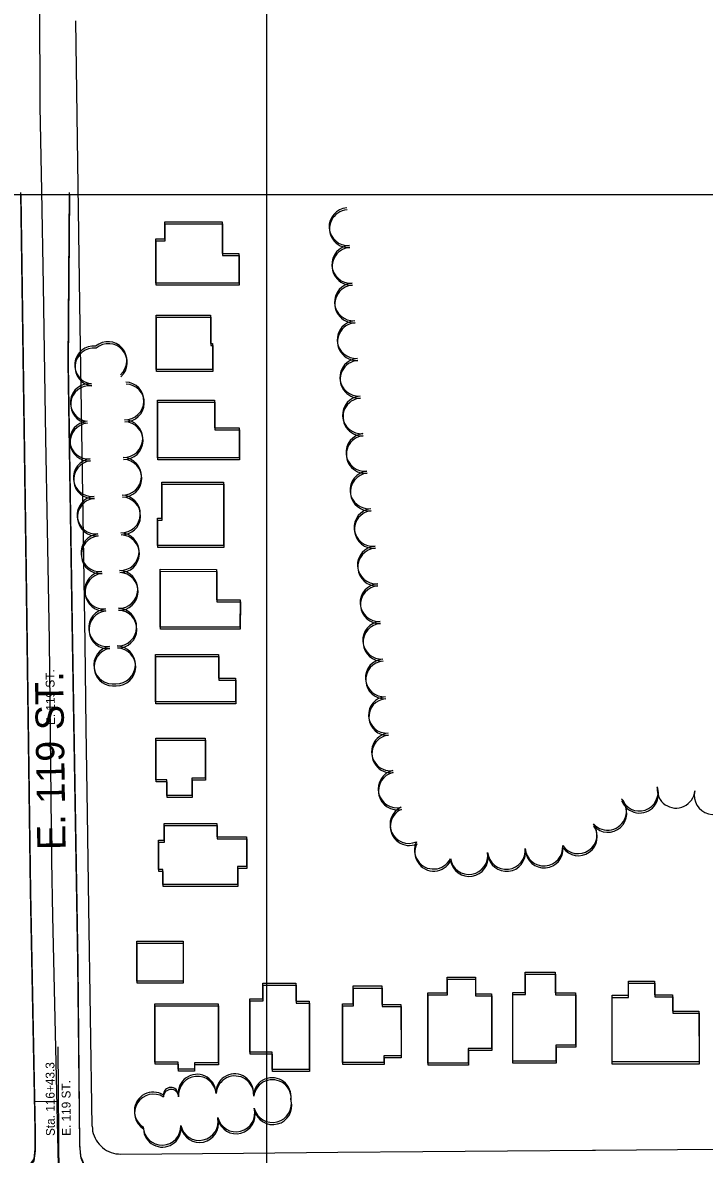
# Model space of a CAD drawing. Extents: x -25029 to 2274964, y -81170 to 687028.
# Drawn here: x 6822 to 7184, y -65257 to -64657 of the extents above; entities that cross this region are included whole.
import ezdxf

# ---------------------------------------------------------------- set-up
doc = ezdxf.new("R2010")
doc.units = 0
for name, color, linetype in [('60', 7, 'Continuous'), ('81911BEA - GE_X_CL_50', 7, 'Continuous'), ('81911BEA - RW_X_Fee_RW', 7, 'Continuous'), ('BLDG', 7, 'Continuous'), ('GE_X_CL_2000', 7, 'Continuous'), ('PM_P_Stop_Line', 7, 'Continuous'), ('ROAD', 7, 'Continuous'), ('ROAD-NAME', 7, 'Continuous'), ('TI_BORDER', 7, 'Continuous'), ('TREES', 7, 'Continuous')]:
    doc.layers.add(name, color=color, linetype=linetype)

msp = doc.modelspace()

# ---------------------------------------------------------------- linework, layer by layer
at = {"layer": '60'}
msp.add_lwpolyline([(5251.64, -64748.36), (10251.64, -64748.36), (10251.64, -68748.36), (5251.64, -68748.36)], close=True, dxfattribs=at)
at = {"layer": '81911BEA - GE_X_CL_50'}
msp.add_line((6841.68, -65285.87), (6841.17, -65200.34), dxfattribs=at)
at = {"layer": '81911BEA - RW_X_Fee_RW'}
for points in [[(6859.21, -65242.3), (6857.47, -65126.34), (6856.72, -65076.34), (6856.05, -65031.35), (6855.38, -64986.35), (6854.71, -64941.36), (6854.03, -64896.36), (6853.36, -64851.37), (6852.69, -64806.37), (6851.94, -64756.38), (6851.19, -64706.38), (6850.45, -64656.39)], [(6859.21, -65242.3), (6859.25, -65243.61), (6859.36, -65244.9), (6859.77, -65246.16), (6860.18, -65247.4), (6860.69, -65248.6), (6861.31, -65249.74), (6862.02, -65250.83), (6862.83, -65251.86), (6863.72, -65252.81), (6864.69, -65253.68), (6865.74, -65254.46), (6866.84, -65255.15), (6868, -65255.74), (6869.21, -65256.23), (6870.46, -65256.6), (6871.73, -65256.99), (6873.03, -65257.06), (6874.33, -65257.08)], [(6874.33, -65257.08), (6939.43, -65256.55), (6989.43, -65256.14), (7034.43, -65255.77), (7079.43, -65255.4), (7124.43, -65255.03), (7125.93, -65255.01), (7169.43, -65254.66), (7214.43, -65254.29), (7259.28, -65253.92), (7304.43, -65253.55), (7349.43, -65253.18), (7396.32, -65252.8)]]:
    msp.add_lwpolyline(points, dxfattribs=at)
at = {"layer": 'BLDG'}
for points in [[(6928.14, -64779.68), (6936.98, -64779.68), (6936.99, -64795.45), (6892.96, -64795.45), (6892.95, -64771.84), (6897.72, -64771.84), (6897.72, -64762.92), (6928.14, -64762.92)], [(6928.34, -64780.74), (6937.18, -64780.74), (6937.18, -64796.51), (6893.15, -64796.51), (6893.15, -64772.9), (6897.92, -64772.9), (6897.92, -64763.98), (6928.34, -64763.98)], [(6921.81, -64812.35), (6921.81, -64827.47), (6922.91, -64827.47), (6922.91, -64841.19), (6893.01, -64841.19), (6893.01, -64812.35)], [(6922, -64813.41), (6922, -64828.53), (6923.1, -64828.53), (6923.1, -64842.25), (6893.2, -64842.25), (6893.2, -64813.41)], [(6923.96, -64857.38), (6923.96, -64872.04), (6937.1, -64872.04), (6937.11, -64888.06), (6893.85, -64888.06), (6893.84, -64857.38)], [(6924.15, -64858.44), (6924.15, -64873.1), (6937.29, -64873.1), (6937.29, -64889.12), (6894.03, -64889.12), (6894.03, -64858.44)], [(6893.72, -64934.52), (6893.72, -64919.95), (6896.08, -64919.95), (6896.08, -64900.93), (6928.81, -64900.93), (6928.81, -64934.52)], [(6893.9, -64935.58), (6893.9, -64921.01), (6896.26, -64921.01), (6896.26, -64901.99), (6928.99, -64901.99), (6928.99, -64935.58)], [(6925.11, -64947.13), (6925.07, -64963.33), (6937.56, -64963.36), (6937.52, -64977.83), (6895.13, -64977.71), (6895.2, -64947.05)], [(6925.29, -64948.19), (6925.24, -64964.39), (6937.73, -64964.42), (6937.69, -64978.89), (6895.3, -64978.77), (6895.38, -64948.11)], [(6926.18, -64992.21), (6926.18, -65004.84), (6935.2, -65004.84), (6935.2, -65017.37), (6892.72, -65017.37), (6892.72, -64992.21)], [(6926.35, -64993.27), (6926.35, -65005.9), (6935.37, -65005.9), (6935.37, -65018.43), (6892.89, -65018.43), (6892.89, -64993.27)], [(6919, -65036.59), (6919.01, -65057.86), (6911.94, -65057.86), (6911.94, -65066.98), (6898.7, -65066.98), (6898.7, -65058.78), (6892.92, -65058.78), (6892.91, -65036.59)], [(6919.17, -65037.65), (6919.17, -65058.92), (6912.1, -65058.92), (6912.1, -65068.04), (6898.86, -65068.04), (6898.86, -65059.84), (6893.08, -65059.84), (6893.08, -65037.65)], [(6925.2, -65081.93), (6925.2, -65088.89), (6941.03, -65088.89), (6941.03, -65104.63), (6936.26, -65104.63), (6936.26, -65114.26), (6896.69, -65114.26), (6896.69, -65106.25), (6894.28, -65106.25), (6894.28, -65090.76), (6897.38, -65090.76), (6897.38, -65081.93)], [(6925.36, -65082.99), (6925.36, -65089.95), (6941.19, -65089.95), (6941.19, -65105.69), (6936.42, -65105.69), (6936.42, -65115.32), (6896.85, -65115.32), (6896.85, -65107.31), (6894.44, -65107.31), (6894.44, -65091.82), (6897.54, -65091.82), (6897.54, -65082.99)], [(6907.34, -65165.5), (6882.87, -65165.5), (6882.87, -65144.2), (6907.34, -65144.2)], [(6907.49, -65166.56), (6883.02, -65166.56), (6883.02, -65145.26), (6907.49, -65145.26)], [(7104.63, -65160.63), (7104.63, -65171.56), (7115.38, -65171.56), (7115.38, -65199.33), (7105.04, -65199.33), (7105.05, -65207.91), (7082.11, -65207.91), (7082.1, -65171.42), (7088.74, -65171.42), (7088.74, -65160.63)], [(6967.16, -65166.44), (6967.16, -65176.05), (6974.26, -65176.05), (6974.27, -65212.2), (6954.56, -65212.21), (6954.56, -65203.1), (6942.79, -65203.1), (6942.78, -65174.88), (6949.61, -65174.88), (6949.61, -65166.45)], [(6967.31, -65167.51), (6967.31, -65177.12), (6974.41, -65177.12), (6974.41, -65213.27), (6954.7, -65213.27), (6954.7, -65204.16), (6942.93, -65204.16), (6942.93, -65175.94), (6949.76, -65175.94), (6949.76, -65167.51)], [(7062.33, -65163.36), (7062.33, -65172.09), (7070.92, -65172.09), (7070.92, -65201.15), (7058.49, -65201.15), (7058.5, -65208.9), (7037.17, -65208.9), (7037.16, -65171.65), (7047.4, -65171.65), (7047.4, -65163.36)], [(7062.48, -65164.44), (7062.48, -65173.17), (7071.07, -65173.17), (7071.07, -65202.23), (7058.64, -65202.23), (7058.64, -65209.98), (7037.31, -65209.98), (7037.31, -65172.73), (7047.55, -65172.73), (7047.55, -65164.44)], [(7104.78, -65161.71), (7104.78, -65172.64), (7115.53, -65172.64), (7115.53, -65200.41), (7105.19, -65200.41), (7105.19, -65208.99), (7082.25, -65208.99), (7082.25, -65172.5), (7088.89, -65172.5), (7088.89, -65161.71)], [(7157.31, -65165.44), (7157.31, -65172.63), (7166.88, -65172.63), (7166.88, -65181.28), (7180.89, -65181.28), (7180.9, -65208.28), (7134.8, -65208.28), (7134.79, -65172.94), (7143.44, -65172.94), (7143.44, -65165.44)], [(7157.46, -65166.53), (7157.46, -65173.72), (7167.03, -65173.72), (7167.03, -65182.37), (7181.04, -65182.37), (7181.04, -65209.37), (7134.94, -65209.37), (7134.94, -65174.03), (7143.59, -65174.03), (7143.59, -65166.53)], [(7012.68, -65168), (7012.68, -65177.85), (7022.89, -65177.85), (7022.9, -65205.08), (7013.76, -65205.08), (7013.76, -65208.64), (6991.85, -65208.64), (6991.84, -65177.47), (6997.6, -65177.47), (6997.6, -65168)], [(7012.83, -65169.07), (7012.83, -65178.92), (7023.04, -65178.92), (7023.04, -65206.15), (7013.9, -65206.15), (7013.9, -65209.71), (6991.99, -65209.71), (6991.99, -65178.54), (6997.75, -65178.54), (6997.75, -65169.07)], [(6925.99, -65208.75), (6913.34, -65208.75), (6913.34, -65212.01), (6904.73, -65212.01), (6904.73, -65208.41), (6892.34, -65208.41), (6892.33, -65177.38), (6925.98, -65177.38)], [(6926.13, -65209.81), (6913.48, -65209.81), (6913.48, -65213.07), (6904.87, -65213.07), (6904.87, -65209.47), (6892.48, -65209.47), (6892.48, -65178.44), (6926.13, -65178.44)]]:
    msp.add_lwpolyline(points, close=True, dxfattribs=at)
at = {"layer": 'GE_X_CL_2000'}
msp.add_line((6838.17, -65131.04), (6841.69, -65288.37), dxfattribs=at)
msp.add_lwpolyline([(6831.19, -64646.45), (6831.42, -64701.7), (6832.29, -64746.54), (6833.19, -64796.71), (6833.62, -64831.38), (6834.34, -64877.52), (6835.28, -64925.68), (6836.4, -64984.85), (6837.59, -65101.62), (6838.17, -65131.04)], dxfattribs=at)
at = {"layer": 'PM_P_Stop_Line'}
msp.add_line((6841.34, -65229.26), (6828.5, -65229.33), dxfattribs=at)
at = {"layer": 'ROAD'}
for points in [[(6821.19, -64747.31), (6823.96, -64946.94), (6826.3, -65117.3), (6828.79, -65244.19), (6828.79, -65254.27), (6828.14, -65259.7), (6824.46, -65264.99), (6821.33, -65268.59), (6815.99, -65271.5), (6811.08, -65272.7), (6570.97, -65273.59), (6557.99, -65273.33), (6551.24, -65269.61), (6545.37, -65263.45), (6543.08, -65256.35), (6542.75, -65239.55), (6541.13, -65163.32), (6539.05, -65027.7), (6535.41, -64856.1), (6536.19, -64747.35)], [(7629.8, -65268.53), (7425.2, -65269.18), (7121.67, -65271.57), (6952.12, -65271.97), (6873.65, -65272.32), (6867.69, -65272.18), (6861.65, -65270.44), (6856.2, -65265.49), (6853.15, -65258.31), (6852.56, -65251.77), (6851.64, -65155.21), (6848.48, -64975.01), (6846.45, -64837.36), (6847.17, -64747.31)], [(6821.39, -64748.36), (6824.14, -64947.99), (6826.46, -65118.35), (6828.93, -65245.24), (6828.93, -65255.32), (6828.28, -65260.75), (6824.6, -65266.04), (6821.47, -65269.64), (6816.13, -65272.55), (6811.22, -65273.75), (6571.11, -65274.61), (6558.13, -65274.35), (6551.38, -65270.63), (6545.51, -65264.46), (6543.22, -65257.36), (6542.89, -65240.56), (6541.28, -65164.33), (6539.22, -65028.71), (6535.6, -64857.11), (6536.39, -64748.36)], [(7629.94, -65269.68), (7425.34, -65270.3), (7121.81, -65272.66), (6952.26, -65273.03), (6873.79, -65273.38), (6867.83, -65273.23), (6861.79, -65271.49), (6856.34, -65266.54), (6853.29, -65259.36), (6852.7, -65252.82), (6851.79, -65156.26), (6848.65, -64976.06), (6846.64, -64838.41), (6847.37, -64748.36)]]:
    msp.add_lwpolyline(points, dxfattribs=at)
at = {"layer": 'TI_BORDER'}
msp.add_lwpolyline([(-48.36, -64448.36), (6951.64, -64448.36), (6951.64, -69048.36), (-48.36, -69048.36)], close=True, dxfattribs=at)
at = {"layer": 'TREES'}
for centre, radius, start, end in [((6994.81, -64765.48), 10, 94.09214, 274.09214), ((6995, -64766.56), 10, 94.08514, 274.08514), ((6996.24, -64785.43), 10, 94.09214, 274.09214), ((6996.43, -64786.51), 10, 94.08514, 274.08514), ((6997.66, -64805.38), 10, 94.09214, 274.09214), ((6997.85, -64806.46), 10, 94.08514, 274.08514), ((6999.09, -64825.33), 10, 94.09214, 274.09214), ((6999.28, -64826.4), 10, 94.08514, 274.08514), ((6859.86, -64838.83), 10, 83.42197, 263.42197), ((6860.05, -64839.89), 10, 83.41497, 263.41497), ((6867.57, -64836.44), 10, 311.01804, 131.01804), ((6867.76, -64837.5), 10, 311.01104, 131.01104), ((7000.52, -64845.28), 10, 94.09214, 274.09214), ((7000.7, -64846.35), 10, 94.08514, 274.08514), ((6857.57, -64858.7), 10, 83.42197, 263.42197), ((6876.6, -64857.82), 10, 268.14585, 88.14585), ((6876.78, -64858.88), 10, 268.13885, 88.13885), ((6857.75, -64859.76), 10, 83.41497, 263.41497), ((7001.94, -64865.23), 10, 94.09214, 274.09214), ((7002.13, -64866.3), 10, 94.08514, 274.08514), ((6857.29, -64878.6), 10, 94.96609, 274.96609), ((6857.47, -64879.65), 10, 94.95909, 274.95909), ((6875.95, -64877.81), 10, 268.14585, 88.14585), ((6876.13, -64878.87), 10, 268.13885, 88.13885), ((7003.74, -64885.14), 10, 96.20395, 276.20395), ((7003.92, -64886.22), 10, 96.19695, 276.19695), ((6859.17, -64898.51), 10, 95.80708, 275.80708), ((6859.35, -64899.56), 10, 95.80008, 275.80008), ((6875.3, -64897.8), 10, 268.14585, 88.14585), ((6875.48, -64898.86), 10, 268.13885, 88.13885), ((7005.9, -64905.02), 10, 96.19329, 276.19329), ((7006.07, -64906.1), 10, 96.18629, 276.18629), ((6861.19, -64918.4), 10, 95.80708, 275.80708), ((6861.37, -64919.46), 10, 95.80008, 275.80008), ((6874.66, -64917.79), 10, 268.14585, 88.14585), ((6874.83, -64918.85), 10, 268.13885, 88.13885), ((7008.06, -64924.91), 10, 96.19329, 276.19329), ((7008.23, -64925.98), 10, 96.18629, 276.18629), ((6863.22, -64938.3), 10, 95.80708, 275.80708), ((6863.39, -64939.36), 10, 95.80008, 275.80008), ((6874.01, -64937.78), 10, 268.14585, 88.14585), ((6874.18, -64938.84), 10, 268.13885, 88.13885), ((7009.83, -64944.82), 10, 93.97943, 273.97943), ((7010, -64945.9), 10, 93.97243, 273.97243), ((6865.24, -64958.2), 10, 95.80708, 275.80708), ((6865.41, -64959.26), 10, 95.80008, 275.80008), ((6873.36, -64957.77), 10, 268.14585, 88.14585), ((6873.53, -64958.83), 10, 268.13885, 88.13885), ((7011.22, -64964.78), 10, 93.97943, 273.97943), ((7011.39, -64965.85), 10, 93.97243, 273.97243), ((6867.26, -64978.1), 10, 95.80708, 275.80708), ((6867.43, -64979.16), 10, 95.80008, 275.80008), ((6872.72, -64977.76), 10, 268.14585, 88.14585), ((6872.88, -64978.82), 10, 268.13885, 88.13885), ((7012.6, -64984.73), 10, 93.97943, 273.97943), ((7012.77, -64985.8), 10, 93.97243, 273.97243), ((6870.01, -64997.89), 10, 99.99253, 279.99253), ((6870.17, -64998.95), 10, 99.98553, 279.98553), ((6872.07, -64997.75), 10, 268.14585, 88.14585), ((6872.23, -64998.81), 10, 268.13885, 88.13885), ((7013.99, -65004.68), 10, 93.97943, 273.97943), ((7014.16, -65005.76), 10, 93.97243, 273.97243), ((7015.36, -65024.3), 9.67, 93.97943, 273.97943), ((7015.52, -65025.38), 9.67, 93.97243, 273.97243), ((7017.29, -65043.87), 10, 97.24065, 277.24065), ((7017.45, -65044.94), 10, 97.23365, 277.23365), ((7020.78, -65063.53), 10, 102.87136, 282.87136), ((7020.93, -65064.61), 10, 102.86436, 282.86436), ((7149.22, -65065.23), 10, 200.39438, 16.29592), ((7149.38, -65066.32), 10, 200.38738, 20.38738), ((7168.71, -65063.7), 10, 175.05174, 355.05174), ((7188.37, -65067.03), 10, 165.70517, 345.70517), ((7132.42, -65075.4), 10, 222.00207, 42.00207), ((7132.57, -65076.49), 10, 221.99507, 41.99507), ((7027.07, -65082.42), 10, 114.00369, 294.00369), ((7027.23, -65083.5), 10, 113.99669, 293.99669), ((7116.81, -65087.85), 10, 215.11083, 35.11083), ((7116.96, -65088.94), 10, 215.10383, 35.10383), ((7040.1, -65096), 10, 153.60502, 333.60502), ((7040.25, -65097.08), 10, 153.59802, 333.59802), ((7078.74, -65096.17), 10, 186.20219, 6.20219), ((7098.65, -65094.34), 10, 184.26937, 4.26937), ((7098.81, -65095.43), 10, 184.26237, 4.26237), ((7058.93, -65098.85), 10, 189.20138, 9.20138), ((7059.08, -65099.93), 10, 189.19438, 9.19438), ((7078.89, -65097.25), 10, 186.19519, 6.19519), ((6914.77, -65224.82), 10, 5.09271, 185.09271), ((6934.71, -65224.63), 10, 355.98422, 175.98422), ((6914.91, -65225.88), 10, 5.08571, 185.08571), ((6934.84, -65225.7), 10, 355.97722, 175.97722), ((6954.59, -65226.64), 10, 352.5012, 172.5012), ((6954.73, -65227.71), 10, 352.4942, 172.4942), ((6891.52, -65234.25), 10, 57.84451, 237.84451), ((6891.66, -65235.32), 10, 57.83751, 237.83751), ((6900.83, -65225.75), 3.98, 0.57977, 180.57977), ((6900.96, -65226.81), 3.98, 0.57277, 180.57277), ((6935.42, -65235.3), 10, 194.18874, 14.18874), ((6954.81, -65230.39), 10, 194.1909, 14.1909), ((6954.95, -65231.46), 10, 194.1839, 14.1839), ((6915.96, -65239.87), 10, 192.25929, 12.25929), ((6916.09, -65240.94), 10, 192.25229, 12.25229), ((6935.56, -65236.36), 10, 194.18174, 14.18174), ((6896.19, -65242.36), 10, 182.07808, 2.07808), ((6896.33, -65243.42), 10, 182.07108, 2.07108)]:
    msp.add_arc(centre, radius, start, end, dxfattribs=at)

# ---------------------------------------------------------------- texts
at = {"layer": '81911BEA - GE_X_CL_50'}
for s, p in [('Sta. 116+43.3', (6839.37, -65247.53)), ('E. 119 ST.', (6847.79, -65247.45))]:
    msp.add_text(s, height=4.68, rotation=90.33894, dxfattribs=at).set_placement(p)
at = {"layer": 'ROAD-NAME'}
for height, rotation, p in [(15, 90.78127, (6845.08, -65095.84)), (4.68, 90.78827, (6839.52, -65029.64))]:
    msp.add_text('E. 119 ST.', height=height, rotation=rotation, dxfattribs=at).set_placement(p)

doc.saveas('drawing.dxf')
